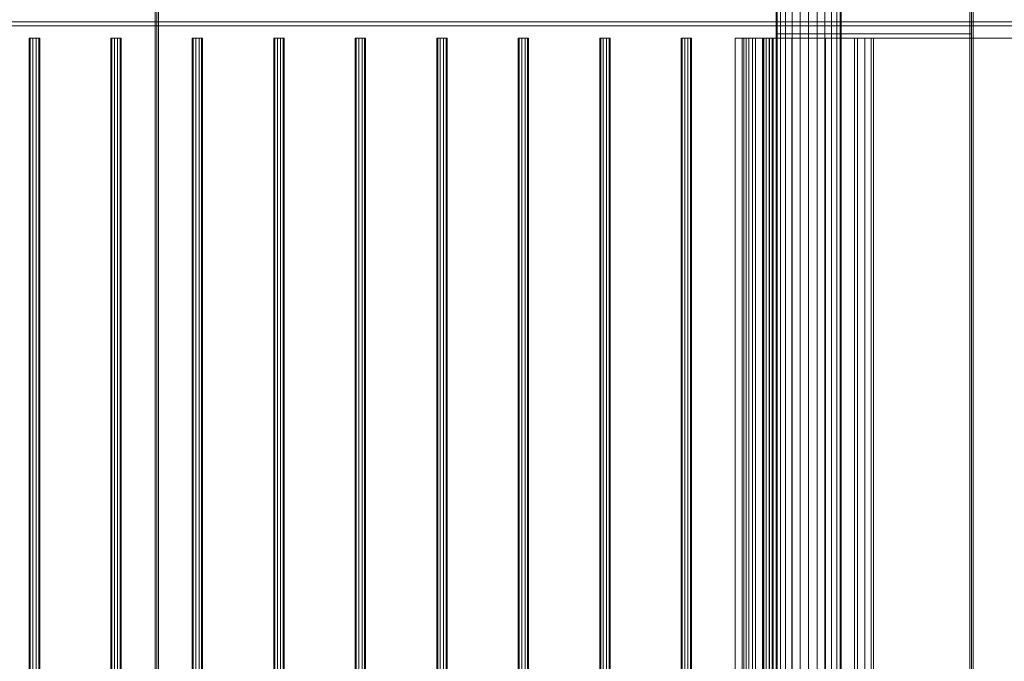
# Model space of a CAD drawing. Header units: millimetres. Extents: x -4738 to 65662, y -68080 to 6847.
# Tile 1035 of 1056: x 59043 to 60251, y -17515 to -16728. Entities that reach past the tile are written whole.
import ezdxf

# ---------------------------------------------------------------- set-up
doc = ezdxf.new("R2010")
doc.units = ezdxf.units.MM
doc.layers.add('superior_secador', color=7, linetype='Continuous', lineweight=0)

msp = doc.modelspace()

# ---------------------------------------------------------------- linework, layer by layer
at = {"layer": 'superior_secador'}
for p, q in [((59211.134, -16600), (59211.134, -19400)), ((60211.134, -16600), (60211.134, -19400)), ((59209.134, -19380), (59209.134, -16620)), ((59213.134, -16620), (59213.134, -19380)), ((60209.134, -19380), (60209.134, -16620)), ((60213.134, -16620), (60213.134, -19380)), ((59971.134, -16640), (59971.134, -19360)), ((59972.497, -16640), (59972.497, -19360)), ((59976.493, -16640), (59976.493, -19360)), ((59982.85, -16640), (59982.85, -19360)), ((59991.134, -16640), (59991.134, -19360)), ((60000.781, -16640), (60000.781, -19360)), ((60011.134, -16640), (60011.134, -19360)), ((60021.487, -16640), (60021.487, -19360)), ((60031.134, -16640), (60031.134, -19360)), ((60039.418, -16640), (60039.418, -19360)), ((60045.775, -16640), (60045.775, -19360)), ((60049.771, -16640), (60049.771, -19360)), ((60051.134, -19360), (60051.134, -16640)), ((40461.134, -16730), (60461.134, -16730)), ((60461.134, -16735), (40461.134, -16735)), ((60211.134, -16745), (59971.134, -16745)), ((59971.134, -16750), (59971.134, -16745)), ((60211.134, -16745), (60211.134, -16750)), ((59055.997, -16750), (59054.784, -16750)), ((59054.784, -16750), (59054.784, -19250)), ((59059.172, -16750), (59055.997, -16750)), ((59055.997, -16750), (59055.997, -19250)), ((59063.096, -16750), (59059.172, -16750)), ((59059.172, -16750), (59059.172, -19250)), ((59066.271, -16750), (59063.096, -16750)), ((59063.096, -16750), (59063.096, -19250)), ((59066.271, -16750), (59067.484, -16750)), ((59066.271, -16750), (59066.271, -19250)), ((59067.484, -19250), (59067.484, -16750)), ((59155.997, -16750), (59154.784, -16750)), ((59154.784, -16750), (59154.784, -19250)), ((59159.172, -16750), (59155.997, -16750)), ((59155.997, -16750), (59155.997, -19250)), ((59163.096, -16750), (59159.172, -16750)), ((59159.172, -16750), (59159.172, -19250)), ((59166.271, -16750), (59163.096, -16750)), ((59163.096, -16750), (59163.096, -19250)), ((59166.271, -16750), (59167.484, -16750)), ((59166.271, -16750), (59166.271, -19250)), ((59167.484, -19250), (59167.484, -16750)), ((59255.997, -16750), (59254.784, -16750)), ((59254.784, -16750), (59254.784, -19250)), ((59259.172, -16750), (59255.997, -16750)), ((59255.997, -16750), (59255.997, -19250)), ((59263.096, -16750), (59259.172, -16750)), ((59259.172, -16750), (59259.172, -19250)), ((59266.271, -16750), (59263.096, -16750)), ((59263.096, -16750), (59263.096, -19250)), ((59266.271, -16750), (59267.484, -16750)), ((59266.271, -16750), (59266.271, -19250)), ((59267.484, -19250), (59267.484, -16750)), ((59355.997, -16750), (59354.784, -16750)), ((59354.784, -16750), (59354.784, -19250)), ((59359.172, -16750), (59355.997, -16750)), ((59355.997, -16750), (59355.997, -19250)), ((59363.096, -16750), (59359.172, -16750)), ((59359.172, -16750), (59359.172, -19250)), ((59366.271, -16750), (59363.096, -16750)), ((59363.096, -16750), (59363.096, -19250)), ((59366.271, -16750), (59367.484, -16750)), ((59366.271, -16750), (59366.271, -19250)), ((59367.484, -19250), (59367.484, -16750)), ((59455.997, -16750), (59454.784, -16750)), ((59454.784, -16750), (59454.784, -19250)), ((59459.172, -16750), (59455.997, -16750)), ((59455.997, -16750), (59455.997, -19250)), ((59463.096, -16750), (59459.172, -16750)), ((59459.172, -16750), (59459.172, -19250)), ((59466.271, -16750), (59463.096, -16750)), ((59463.096, -16750), (59463.096, -19250)), ((59466.271, -16750), (59467.484, -16750)), ((59466.271, -16750), (59466.271, -19250)), ((59467.484, -19250), (59467.484, -16750)), ((59555.997, -16750), (59554.784, -16750)), ((59554.784, -16750), (59554.784, -19250)), ((59559.172, -16750), (59555.997, -16750)), ((59555.997, -16750), (59555.997, -19250)), ((59563.096, -16750), (59559.172, -16750)), ((59559.172, -16750), (59559.172, -19250)), ((59566.271, -16750), (59563.096, -16750)), ((59563.096, -16750), (59563.096, -19250)), ((59566.271, -16750), (59567.484, -16750)), ((59566.271, -16750), (59566.271, -19250)), ((59567.484, -19250), (59567.484, -16750)), ((59655.997, -16750), (59654.784, -16750)), ((59654.784, -16750), (59654.784, -19250)), ((59659.172, -16750), (59655.997, -16750)), ((59655.997, -16750), (59655.997, -19250)), ((59663.096, -16750), (59659.172, -16750)), ((59659.172, -16750), (59659.172, -19250)), ((59666.271, -16750), (59663.096, -16750)), ((59663.096, -16750), (59663.096, -19250)), ((59666.271, -16750), (59667.484, -16750)), ((59666.271, -16750), (59666.271, -19250)), ((59667.484, -19250), (59667.484, -16750)), ((59755.997, -16750), (59754.784, -16750)), ((59754.784, -16750), (59754.784, -19250)), ((59759.172, -16750), (59755.997, -16750)), ((59755.997, -16750), (59755.997, -19250)), ((59763.096, -16750), (59759.172, -16750)), ((59759.172, -16750), (59759.172, -19250)), ((59766.271, -16750), (59763.096, -16750)), ((59763.096, -16750), (59763.096, -19250)), ((59766.271, -16750), (59767.484, -16750)), ((59766.271, -16750), (59766.271, -19250)), ((59767.484, -19250), (59767.484, -16750)), ((59855.997, -16750), (59854.784, -16750)), ((59854.784, -16750), (59854.784, -19250)), ((59859.172, -16750), (59855.997, -16750)), ((59855.997, -16750), (59855.997, -19250)), ((59863.096, -16750), (59859.172, -16750)), ((59859.172, -16750), (59859.172, -19250)), ((59866.271, -16750), (59863.096, -16750)), ((59863.096, -16750), (59863.096, -19250)), ((59866.271, -16750), (59867.484, -16750)), ((59866.271, -16750), (59866.271, -19250)), ((59867.484, -19250), (59867.484, -16750)), ((59921.134, -19250), (59921.134, -16750)), ((59921.134, -16750), (59929.467, -16750)), ((59929.467, -19250), (59929.467, -16750)), ((59929.467, -16750), (59937.801, -16750)), ((59934.343, -16750), (59931.634, -16750)), ((59931.634, -16750), (59931.634, -19250)), ((59942.285, -16750), (59934.343, -16750)), ((59934.343, -16750), (59934.343, -19250)), ((59937.801, -19250), (59937.801, -16750)), ((59937.801, -16750), (59946.134, -16750)), ((59954.919, -16750), (59942.285, -16750)), ((59942.285, -16750), (59942.285, -19250)), ((59946.134, -19250), (59946.134, -16750)), ((59946.134, -16750), (59954.467, -16750)), ((59954.467, -19250), (59954.467, -16750)), ((59954.467, -16750), (59962.801, -16750)), ((59955.997, -16750), (59954.784, -16750)), ((59954.784, -16750), (59954.784, -19250)), ((59971.384, -16750), (59954.919, -16750)), ((59954.919, -16750), (59954.919, -19250)), ((59959.172, -16750), (59955.997, -16750)), ((59955.997, -16750), (59955.997, -19250)), ((59963.096, -16750), (59959.172, -16750)), ((59959.172, -16750), (59959.172, -19250)), ((59962.801, -19250), (59962.801, -16750)), ((59962.801, -16750), (59971.134, -16750)), ((59966.271, -16750), (59963.096, -16750)), ((59963.096, -16750), (59963.096, -19250)), ((59966.271, -16750), (59967.484, -16750)), ((59966.271, -16750), (59966.271, -19250)), ((59967.484, -19250), (59967.484, -16750)), ((59971.134, -19250), (59971.134, -16750)), ((59971.134, -16750), (60211.134, -16750)), ((59990.558, -16750), (59971.384, -16750)), ((59971.384, -16750), (59971.384, -19250)), ((60011.134, -16750), (59990.558, -16750)), ((59990.558, -16750), (59990.558, -19250)), ((60031.71, -16750), (60011.134, -16750)), ((60011.134, -16750), (60011.134, -19250)), ((60050.884, -16750), (60031.71, -16750)), ((60031.71, -16750), (60031.71, -19250)), ((60067.349, -16750), (60050.884, -16750)), ((60050.884, -16750), (60050.884, -19250)), ((60079.983, -16750), (60067.349, -16750)), ((60067.349, -16750), (60067.349, -19250)), ((60211.134, -16750), (60071.134, -16750)), ((60071.134, -16750), (60071.134, -19250)), ((60321.134, -16750), (60071.134, -16750)), ((60087.925, -16750), (60079.983, -16750)), ((60079.983, -16750), (60079.983, -19250)), ((60087.925, -16750), (60090.634, -16750)), ((60087.925, -16750), (60087.925, -19250)), ((60090.634, -19250), (60090.634, -16750)), ((60211.134, -16750), (60211.134, -19250))]:
    msp.add_line(p, q, dxfattribs=at)

doc.saveas('drawing.dxf')
